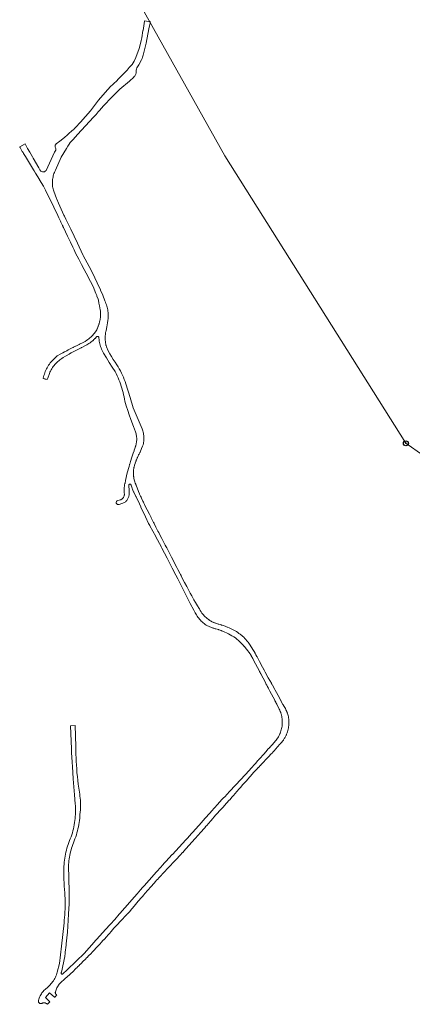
# Model space of a CAD drawing. Extents: x 148869 to 161638, y 453607 to 469810.
# Tile 596 of 656: x 153322 to 153479, y 466685 to 467079. Entities that reach past the tile are written whole.
import ezdxf
from ezdxf.lldxf.tags import DXFTag

# ---------------------------------------------------------------- set-up
doc = ezdxf.new("R2010")
doc.units = 0
doc.header["$PDMODE"] = 32
doc.header["$PDSIZE"] = 2
for name, color, linetype, lineweight in [('B-OI-RI-DRUKLEIDING-G-niet meenemen', 190, 'RI-PERS', 18), ('B-OI-RI-VACUUMLEIDING-G-niet meenemen', 190, 'RI-VACUUM', 18), ('B-RO-VH-VERHARDING_FUNDERING_ZAND-GV', 251, 'CONTINUOUS', 18)]:
    doc.layers.add(name, color=color, linetype=linetype, lineweight=lineweight)
doc.layers.add('gs dwa', color=252, linetype='CONTINUOUS')
tags = doc.linetypes.add('RI-PERS', pattern='A,7,-2,["P",Standard,S=1.8,R=0,X=-0.5,Y=-0.9],-2,7,-2,[102,NLCS.SHX,S=1,R=180,X=0,Y=0],-2', length=22).pattern_tags.tags
tags[6] = DXFTag(74, 10)
tags = doc.linetypes.add('RI-VACUUM', pattern='A,7,-2,["V",Standard,S=1.8,R=0,X=-0.5,Y=-0.9],-2,7,-2,[102,NLCS.SHX,S=1,R=180,X=0,Y=0],-2', length=22).pattern_tags.tags
tags[6] = DXFTag(74, 10)

msp = doc.modelspace()

# ---------------------------------------------------------------- linework, layer by layer
at = {"layer": 'B-OI-RI-DRUKLEIDING-G-niet meenemen'}
for p, q in [((153330.33, 467156.56), (153404.05, 467024.34)), ((153476.59, 466909.34), (153404.05, 467024.34)), ((153476.59, 466909.34), (153491.61, 466898.72))]:
    msp.add_line(p, q, dxfattribs=at)
at = {"layer": 'B-OI-RI-VACUUMLEIDING-G-niet meenemen'}
for p in [(153330.33, 467156.56), (153476.59, 466909.34)]:
    msp.add_line(p, (153404.05, 467024.34), dxfattribs=at)
at = {"layer": 'B-RO-VH-VERHARDING_FUNDERING_ZAND-GV', "flags": 128}
msp.add_lwpolyline([(153353.13, 466952.15), (153353.21, 466952.15), (153353.32, 466952.12), (153353.36, 466952.1), (153353.42, 466952.08), (153353.51, 466952.01), (153353.52, 466952), (153353.59, 466951.93), (153353.65, 466951.83), (153353.69, 466951.73), (153353.71, 466951.62), (153353.71, 466951.5), (153353.68, 466951.39), (153353.75, 466950.83), (153353.83, 466950.26), (153353.94, 466949.71), (153354.07, 466949.15), (153354.22, 466948.6), (153354.39, 466948.06), (153354.58, 466947.53), (153354.79, 466947), (153355.03, 466946.48), (153355.28, 466945.98), (153355.56, 466945.48), (153356.71, 466943.61), (153357.88, 466941.74), (153359.05, 466939.88), (153360.24, 466938.02), (153360.64, 466937.22), (153361.02, 466936.41), (153361.38, 466935.59), (153361.72, 466934.77), (153362.05, 466933.93), (153362.35, 466933.09), (153362.64, 466932.24), (153362.9, 466931.39), (153363.15, 466930.53), (153363.37, 466929.66), (153363.57, 466928.79), (153363.76, 466927.92), (153363.92, 466927.04), (153364.06, 466926.16), (153364.63, 466924.35), (153365.23, 466922.54), (153365.84, 466920.74), (153366.46, 466918.94), (153367.1, 466917.2), (153367.11, 466917.16), (153367.64, 466915.73), (153367.78, 466915.37), (153368.46, 466913.6), (153368.58, 466913.18), (153368.67, 466912.76), (153368.75, 466912.33), (153368.78, 466912.03), (153368.8, 466911.9), (153368.83, 466911.47), (153368.85, 466911.03), (153368.84, 466910.63), (153368.84, 466910.6), (153368.81, 466910.17), (153368.76, 466909.74), (153368.69, 466909.31), (153368.6, 466908.89), (153368.53, 466908.64), (153368.49, 466908.47), (153368.45, 466908.36), (153368.39, 466908.17), (153368.36, 466908.09), (153368.36, 466908.06), (153368.32, 466907.94), (153368.31, 466907.92), (153368.29, 466907.86), (153368.27, 466907.79), (153367.93, 466906.8), (153367.89, 466906.7), (153367.87, 466906.63), (153367.86, 466906.59), (153367.84, 466906.54), (153367.79, 466906.38), (153367.47, 466905.43), (153367.07, 466904.24), (153367.04, 466904.18), (153366.66, 466903.03), (153366.58, 466902.81), (153366.33, 466902.06), (153366.32, 466902.04), (153366.04, 466901.03), (153366.02, 466900.98), (153365.97, 466900.8), (153365.81, 466900.23), (153365.78, 466900.12), (153365.07, 466897.6), (153364.38, 466894.42), (153364.36, 466894.35), (153364.19, 466893.55), (153364.17, 466893.46), (153364.14, 466893.32), (153364.02, 466892.78), (153363.93, 466892.25), (153363.87, 466891.71), (153363.83, 466891.17), (153363.82, 466890.62), (153363.83, 466890.08), (153363.86, 466889.54), (153363.92, 466889), (153363.91, 466888.77), (153363.87, 466888.54), (153363.81, 466888.31), (153363.73, 466888.1), (153363.64, 466887.89), (153363.52, 466887.69), (153363.38, 466887.5), (153363.23, 466887.33), (153363.06, 466887.17), (153362.88, 466887.02), (153362.68, 466886.9), (153362.48, 466886.79), (153362.26, 466886.71), (153360.94, 466886.34), (153360.84, 466886.24), (153360.76, 466886.12), (153360.7, 466886), (153360.66, 466885.86), (153360.64, 466885.73), (153360.65, 466885.59), (153360.67, 466885.45), (153360.72, 466885.32), (153360.78, 466885.2), (153360.87, 466885.09), (153360.97, 466884.99), (153361.08, 466884.91), (153361.21, 466884.85), (153361.24, 466884.85), (153361.29, 466884.83), (153361.34, 466884.82), (153361.48, 466884.8), (153361.52, 466884.8), (153361.62, 466884.8), (153361.75, 466884.83), (153361.88, 466884.88), (153363.95, 466885.63), (153364.19, 466885.81), (153364.42, 466886.01), (153364.63, 466886.22), (153364.83, 466886.45), (153365.02, 466886.69), (153365.18, 466886.94), (153365.33, 466887.21), (153365.46, 466887.48), (153365.58, 466887.76), (153365.67, 466888.05), (153365.74, 466888.34), (153365.79, 466888.64), (153365.82, 466888.94), (153365.83, 466889.24), (153365.82, 466889.55), (153365.79, 466889.85), (153365.78, 466890.25), (153365.78, 466890.32), (153365.78, 466890.37), (153365.71, 466892.61), (153365.72, 466892.71), (153365.75, 466892.79), (153365.78, 466892.85), (153365.8, 466892.88), (153365.82, 466892.91), (153365.86, 466892.95), (153365.93, 466893), (153366.02, 466893.03), (153366.11, 466893.05), (153366.21, 466893.04), (153366.3, 466893.02), (153366.38, 466892.97), (153366.41, 466892.95), (153366.45, 466892.91), (153366.5, 466892.84), (153366.54, 466892.75), (153366.56, 466892.66), (153366.98, 466891.39), (153366.99, 466891.36), (153367, 466891.33), (153367.13, 466890.94), (153367.49, 466890.17), (153367.6, 466889.97), (153367.67, 466889.82), (153368.54, 466888.01), (153368.56, 466887.96), (153368.61, 466887.85), (153369.36, 466886.3), (153369.37, 466886.28), (153369.93, 466885.1), (153370.51, 466883.89), (153370.54, 466883.8), (153370.55, 466883.78), (153372.34, 466879.99), (153372.35, 466879.96), (153373.6, 466877.31), (153374.08, 466876.42), (153374.09, 466876.39), (153376.45, 466872), (153376.46, 466871.97), (153378.57, 466868.04), (153378.64, 466867.91), (153378.93, 466867.36), (153380.98, 466863.42), (153380.99, 466863.4), (153381, 466863.38), (153383.08, 466859.37), (153384.49, 466856.65), (153384.54, 466856.54), (153384.55, 466856.52), (153385.27, 466855.12), (153390.24, 466845.22), (153391.71, 466842.58), (153392.27, 466841.57), (153392.72, 466840.76), (153393.05, 466840.16), (153393.35, 466839.74), (153393.65, 466839.33), (153393.98, 466838.94), (153394.32, 466838.56), (153394.68, 466838.2), (153395.06, 466837.85), (153395.45, 466837.52), (153395.85, 466837.2), (153396.27, 466836.91), (153396.7, 466836.63), (153397.14, 466836.37), (153397.59, 466836.14), (153398.05, 466835.92), (153398.52, 466835.72), (153399.01, 466835.54), (153399.09, 466835.51), (153399.17, 466835.49), (153399.49, 466835.39), (153399.66, 466835.34), (153400.27, 466835.17), (153400.48, 466835.11), (153400.57, 466835.09), (153401.05, 466834.94), (153401.42, 466834.82), (153401.54, 466834.78), (153401.66, 466834.74), (153401.81, 466834.69), (153402.2, 466834.55), (153402.57, 466834.42), (153402.62, 466834.4), (153402.78, 466834.34), (153403.24, 466834.16), (153403.33, 466834.12), (153404.07, 466833.81), (153404.81, 466833.48), (153405.53, 466833.13), (153406.25, 466832.75), (153406.95, 466832.36), (153407.65, 466831.95), (153408.33, 466831.52), (153408.62, 466831.28), (153408.76, 466831.17), (153408.88, 466831.07), (153408.95, 466831.01), (153409.55, 466830.48), (153410.13, 466829.94), (153410.7, 466829.38), (153410.81, 466829.26), (153410.92, 466829.15), (153411.25, 466828.8), (153411.35, 466828.69), (153411.51, 466828.52), (153411.78, 466828.22), (153411.79, 466828.21), (153411.86, 466828.13), (153411.94, 466828.04), (153412.31, 466827.61), (153412.81, 466826.99), (153413.3, 466826.35), (153413.77, 466825.71), (153414.22, 466825.05), (153414.36, 466824.83), (153414.47, 466824.66), (153414.51, 466824.59), (153414.52, 466824.57), (153414.53, 466824.55), (153414.62, 466824.43), (153414.65, 466824.37), (153414.68, 466824.31), (153414.7, 466824.29), (153414.75, 466824.21), (153414.84, 466824.06), (153414.93, 466823.92), (153415.06, 466823.69), (153415.3, 466823.24), (153415.65, 466822.57), (153417.96, 466818.12), (153418.02, 466818.02), (153418.07, 466817.91), (153418.16, 466817.75), (153418.23, 466817.61), (153418.33, 466817.42), (153418.42, 466817.25), (153418.52, 466817.07), (153420.33, 466813.59), (153420.51, 466813.26), (153420.59, 466813.12), (153420.71, 466812.9), (153420.81, 466812.71), (153420.88, 466812.59), (153420.89, 466812.57), (153420.9, 466812.55), (153420.91, 466812.53), (153421.01, 466812.35), (153421.08, 466812.22), (153421.09, 466812.21), (153421.1, 466812.19), (153421.14, 466812.11), (153421.17, 466812.07), (153421.24, 466811.93), (153421.33, 466811.77), (153421.35, 466811.73), (153421.39, 466811.67), (153421.4, 466811.65), (153421.41, 466811.63), (153421.45, 466811.55), (153421.53, 466811.4), (153421.62, 466811.24), (153422.19, 466810.22), (153424.11, 466806.5), (153424.18, 466806.35), (153424.26, 466806.2), (153424.36, 466806.01), (153424.43, 466805.87), (153424.51, 466805.72), (153424.59, 466805.55), (153424.6, 466805.54), (153424.67, 466805.41), (153424.74, 466805.27), (153424.79, 466805.18), (153424.81, 466805.13), (153424.84, 466805.07), (153424.88, 466805), (153424.91, 466804.95), (153424.93, 466804.91), (153425.01, 466804.74), (153425.92, 466802.98), (153426.13, 466802.52), (153426.32, 466802.06), (153426.49, 466801.59), (153426.51, 466801.54), (153426.58, 466801.31), (153426.64, 466801.12), (153426.69, 466800.96), (153426.75, 466800.74), (153426.77, 466800.64), (153426.79, 466800.56), (153426.83, 466800.39), (153426.89, 466800.15), (153426.98, 466799.66), (153427.04, 466799.16), (153427.09, 466798.67), (153427.12, 466798.17), (153427.12, 466797.67), (153427.12, 466797.66), (153427.11, 466797.17), (153427.07, 466796.67), (153427.01, 466796.18), (153426.93, 466795.69), (153426.84, 466795.2), (153426.72, 466794.71), (153426.58, 466794.23), (153426.42, 466793.76), (153426.27, 466793.37), (153426.23, 466793.3), (153426.22, 466793.25), (153426.12, 466793.03), (153426.04, 466792.84), (153425.82, 466792.39), (153425.58, 466791.95), (153425.32, 466791.52), (153425.1, 466791.19), (153425.05, 466791.11), (153424.98, 466791.01), (153424.83, 466790.81), (153424.76, 466790.7), (153424.45, 466790.31), (153423.84, 466789.63), (153423.75, 466789.52), (153423.17, 466788.87), (153422.69, 466788.34), (153422.64, 466788.28), (153422.2, 466787.78), (153422.12, 466787.7), (153422.04, 466787.6), (153421.94, 466787.5), (153421.52, 466787.03), (153420.52, 466785.91), (153420.47, 466785.85), (153419.73, 466785.02), (153418.05, 466783.13), (153417.9, 466782.97), (153417.77, 466782.82), (153417.61, 466782.64), (153417.46, 466782.48), (153417.37, 466782.37), (153416.36, 466781.25), (153416.27, 466781.15), (153415.83, 466780.65), (153415.63, 466780.43), (153415.13, 466779.86), (153414.72, 466779.4), (153414.3, 466778.93), (153414.24, 466778.86), (153413.32, 466777.83), (153412.75, 466777.22), (153412.68, 466777.15), (153412.23, 466776.67), (153411.76, 466776.16), (153411.72, 466776.12), (153411.65, 466776.04), (153411.04, 466775.39), (153410.46, 466774.78), (153410.42, 466774.73), (153409.77, 466774.03), (153409.16, 466773.38), (153408.41, 466772.58), (153407.21, 466771.3), (153407.18, 466771.26), (153406.62, 466770.66), (153405.99, 466769.99), (153404.07, 466767.93), (153403.58, 466767.42), (153402.97, 466766.77), (153401.18, 466764.85), (153398.82, 466762.2), (153398.2, 466761.5), (153398.15, 466761.44), (153398.07, 466761.35), (153397.66, 466760.89), (153397.63, 466760.85), (153396.72, 466759.83), (153396.13, 466759.16), (153395.54, 466758.5), (153394.5, 466757.33), (153393.92, 466756.68), (153393.17, 466755.83), (153393.05, 466755.69), (153393.01, 466755.65), (153392.17, 466754.71), (153391.55, 466754.01), (153391.42, 466753.87), (153390.75, 466753.15), (153389.14, 466751.4), (153388.61, 466750.83), (153388.53, 466750.74), (153383.11, 466744.87), (153383.08, 466744.83), (153381.75, 466743.4), (153381.18, 466742.77), (153381.17, 466742.77), (153381.16, 466742.75), (153381.14, 466742.73), (153381.14, 466742.73), (153380.12, 466741.62), (153379.61, 466741.07), (153379.54, 466740.99), (153379.15, 466740.56), (153379.11, 466740.51), (153378.48, 466739.8), (153377.93, 466739.18), (153377.28, 466738.45), (153376.73, 466737.83), (153376.69, 466737.78), (153374.93, 466735.79), (153372.73, 466733.32), (153372.7, 466733.29), (153371.98, 466732.47), (153371.21, 466731.6), (153370.41, 466730.7), (153369.69, 466729.89), (153369.66, 466729.86), (153369.66, 466729.86), (153369.64, 466729.83), (153369.02, 466729.13), (153366.89, 466726.7), (153364.22, 466723.64), (153363.54, 466722.87), (153363.5, 466722.82), (153363.43, 466722.73), (153363.31, 466722.6), (153362.63, 466721.83), (153362.6, 466721.79), (153362.02, 466721.13), (153361.82, 466720.89), (153360.03, 466718.85), (153358.4, 466716.98), (153358.18, 466716.74), (153356.38, 466714.75), (153352.89, 466710.89), (153352.39, 466710.34), (153351.87, 466709.76), (153347.75, 466705.2), (153344.7, 466702.24), (153343.38, 466700.96), (153342.26, 466699.88), (153341.02, 466698.67), (153339.32, 466697.01), (153339.23, 466696.97), (153339.18, 466696.96), (153339.13, 466696.94), (153339.04, 466696.94), (153338.94, 466696.96), (153338.85, 466696.99), (153338.77, 466697.05), (153338.76, 466697.05), (153338.7, 466697.12), (153338.65, 466697.2), (153338.62, 466697.3), (153338.61, 466697.39), (153338.61, 466697.49), (153338.64, 466697.59), (153338.69, 466697.67), (153338.76, 466697.75), (153339.05, 466698.99), (153339.32, 466700.24), (153339.57, 466701.49), (153339.8, 466702.75), (153340.01, 466704.01), (153340.2, 466705.27), (153340.27, 466705.81), (153340.36, 466706.53), (153340.36, 466706.55), (153340.48, 466707.55), (153340.51, 466707.8), (153340.56, 466708.32), (153340.64, 466709.07), (153340.87, 466711.43), (153341.08, 466713.79), (153341.27, 466716.16), (153341.44, 466718.52), (153341.58, 466720.89), (153341.7, 466723.25), (153341.75, 466724.96), (153341.79, 466726.67), (153341.8, 466728.37), (153341.8, 466730.08), (153341.78, 466731.79), (153341.74, 466733.5), (153341.68, 466735.2), (153341.61, 466736.91), (153341.51, 466738.62), (153341.5, 466739.35), (153341.52, 466740.09), (153341.54, 466740.48), (153341.55, 466740.83), (153341.61, 466741.57), (153341.68, 466742.3), (153341.77, 466743.04), (153341.89, 466743.77), (153342.03, 466744.49), (153342.18, 466745.22), (153342.36, 466745.94), (153342.55, 466746.65), (153342.77, 466747.36), (153343, 466748.06), (153343.25, 466748.75), (153343.52, 466749.44), (153343.84, 466750.23), (153344.14, 466751.02), (153344.42, 466751.83), (153344.68, 466752.64), (153344.92, 466753.45), (153345.14, 466754.27), (153345.33, 466755.1), (153345.51, 466755.93), (153345.67, 466756.76), (153345.8, 466757.6), (153345.92, 466758.44), (153346.02, 466759.29), (153346.09, 466760.13), (153346.14, 466760.98), (153346.2, 466761.61), (153346.22, 466761.77), (153346.22, 466761.78), (153346.23, 466761.83), (153346.28, 466762.58), (153346.32, 466763.38), (153346.34, 466764.18), (153346.34, 466764.98), (153346.32, 466765.78), (153346.28, 466766.59), (153346.22, 466767.39), (153346.14, 466768.19), (153346.04, 466768.98), (153345.93, 466769.78), (153345.79, 466770.57), (153345.64, 466771.33), (153345.64, 466771.36), (153345.43, 466772.9), (153345.25, 466774.44), (153345.09, 466775.99), (153344.94, 466777.54), (153344.82, 466779.09), (153344.71, 466780.64), (153344.69, 466781.04), (153344.69, 466781.11), (153344.69, 466781.14), (153344.66, 466781.62), (153344.63, 466782.19), (153344.57, 466783.75), (153344.54, 466784.6), (153344.52, 466785.27), (153344.52, 466785.3), (153344.44, 466788.03), (153344.17, 466796.38), (153342.31, 466796.27), (153342.7, 466787.08), (153342.77, 466785.5), (153343.02, 466781.85), (153343.02, 466781.8), (153343.03, 466781.68), (153343.14, 466779.99), (153343.14, 466779.96), (153343.46, 466775.14), (153343.96, 466768.67), (153344.25, 466765.05), (153344.3, 466764.22), (153344.34, 466763.39), (153344.35, 466762.55), (153344.35, 466761.72), (153344.33, 466761.14), (153344.32, 466760.88), (153344.31, 466760.81), (153344.27, 466760.05), (153344.19, 466759.21), (153344.1, 466758.38), (153343.98, 466757.55), (153343.84, 466756.73), (153343.68, 466755.91), (153343.51, 466755.09), (153343.3, 466754.28), (153343.08, 466753.48), (153342.84, 466752.68), (153342.58, 466751.88), (153342.25, 466751.14), (153341.94, 466750.38), (153341.65, 466749.62), (153341.38, 466748.85), (153341.13, 466748.08), (153340.9, 466747.29), (153340.69, 466746.51), (153340.5, 466745.71), (153340.33, 466744.91), (153340.17, 466744.11), (153340.04, 466743.31), (153339.93, 466742.5), (153339.84, 466741.69), (153339.77, 466740.88), (153339.72, 466740.06), (153339.7, 466738.73), (153339.7, 466738.38), (153339.7, 466738.34), (153339.69, 466738.23), (153339.69, 466737.4), (153339.7, 466736.07), (153339.73, 466734.74), (153339.78, 466733.41), (153339.85, 466732.08), (153339.93, 466730.75), (153340.03, 466729.42), (153340.11, 466728.34), (153340.16, 466727.25), (153340.19, 466726.16), (153340.21, 466725.08), (153340.2, 466723.99), (153340.18, 466722.9), (153340.13, 466721.81), (153340.07, 466720.73), (153339.98, 466719.64), (153339.87, 466718.56), (153339.75, 466717.48), (153338.8, 466708.1), (153337.91, 466701.24), (153337.07, 466697.7), (153336.9, 466697.19), (153336.71, 466696.69), (153336.51, 466696.19), (153336.29, 466695.73), (153336.28, 466695.71), (153336.04, 466695.23), (153335.77, 466694.77), (153335.49, 466694.31), (153335.18, 466693.87), (153334.86, 466693.44), (153334.85, 466693.42), (153334.53, 466693.02), (153334.17, 466692.62), (153333.8, 466692.23), (153333.42, 466691.86), (153333.02, 466691.51), (153332.84, 466691.36), (153332.6, 466691.17), (153332.17, 466690.84), (153331.84, 466690.51), (153331.6, 466690.24), (153331.52, 466690.16), (153331.51, 466690.14), (153331.49, 466690.13), (153331.4, 466690.01), (153331.31, 466689.9), (153331.22, 466689.79), (153331.14, 466689.68), (153330.93, 466689.41), (153330.67, 466689.01), (153330.42, 466688.61), (153330.2, 466688.19), (153329.99, 466687.76), (153329.81, 466687.32), (153329.65, 466686.87), (153329.51, 466686.42), (153329.48, 466686.28), (153329.48, 466686.13), (153329.5, 466685.99), (153329.54, 466685.85), (153329.6, 466685.72), (153329.68, 466685.59), (153329.77, 466685.48), (153329.88, 466685.39), (153330, 466685.3), (153330.13, 466685.24), (153330.27, 466685.2), (153330.42, 466685.18), (153330.56, 466685.18), (153330.7, 466685.2), (153330.84, 466685.24), (153330.98, 466685.3), (153331.1, 466685.38), (153331.31, 466685.43), (153331.52, 466685.46), (153331.73, 466685.46), (153331.95, 466685.44), (153332.16, 466685.4), (153332.36, 466685.33), (153332.55, 466685.24), (153332.74, 466685.14), (153332.91, 466685.01), (153333.07, 466684.86), (153333.78, 466685.57), (153334.13, 466685.9), (153332.27, 466687.59), (153334, 466689.49), (153335.97, 466687.71), (153336.01, 466687.67), (153336.3, 466687.98), (153336.48, 466688.17), (153336.64, 466688.34), (153336.91, 466688.63), (153336.78, 466688.68), (153336.66, 466688.74), (153336.55, 466688.83), (153336.46, 466688.93), (153336.42, 466688.99), (153336.38, 466689.04), (153336.32, 466689.16), (153336.29, 466689.26), (153336.28, 466689.29), (153336.26, 466689.43), (153336.26, 466689.57), (153336.29, 466689.7), (153336.33, 466689.83), (153336.45, 466690.25), (153336.59, 466690.66), (153336.75, 466691.06), (153336.93, 466691.45), (153337.14, 466691.83), (153337.36, 466692.2), (153337.59, 466692.56), (153337.85, 466692.91), (153338.12, 466693.24), (153338.41, 466693.56), (153338.72, 466693.86), (153339.04, 466694.15), (153339.38, 466694.42), (153340.14, 466695.09), (153342.02, 466696.74), (153343.64, 466698.32), (153344.08, 466698.75), (153344.11, 466698.77), (153344.53, 466699.18), (153344.95, 466699.6), (153345.18, 466699.82), (153345.69, 466700.32), (153345.97, 466700.59), (153345.99, 466700.61), (153346.45, 466701.06), (153346.49, 466701.1), (153347.58, 466702.21), (153348.06, 466702.69), (153348.47, 466703.11), (153348.65, 466703.3), (153349.12, 466703.77), (153349.45, 466704.1), (153349.84, 466704.5), (153350, 466704.66), (153350.17, 466704.84), (153351.42, 466706.11), (153351.97, 466706.7), (153352.52, 466707.3), (153353.05, 466707.87), (153353.91, 466708.8), (153354.08, 466708.98), (153354.31, 466709.23), (153354.47, 466709.41), (153355.6, 466710.63), (153355.64, 466710.66), (153355.92, 466710.98), (153356.75, 466711.92), (153356.82, 466712), (153357.34, 466712.58), (153357.91, 466713.22), (153358.65, 466714.05), (153359.74, 466715.28), (153359.75, 466715.29), (153360.59, 466716.23), (153361.04, 466716.73), (153361.36, 466717.09), (153361.37, 466717.1), (153361.94, 466717.71), (153362.51, 466718.3), (153362.61, 466718.41), (153363.14, 466718.97), (153363.36, 466719.2), (153363.37, 466719.21), (153363.82, 466719.68), (153363.87, 466719.74), (153364.02, 466719.9), (153364.23, 466720.12), (153364.25, 466720.14), (153364.26, 466720.15), (153364.52, 466720.42), (153364.58, 466720.48), (153364.76, 466720.68), (153364.82, 466720.74), (153364.99, 466720.92), (153365.94, 466721.92), (153366.91, 466723.08), (153367.23, 466723.45), (153367.57, 466723.86), (153367.86, 466724.2), (153368.88, 466725.43), (153369.45, 466726.1), (153370.77, 466727.62), (153370.78, 466727.63), (153371.39, 466728.33), (153371.4, 466728.34), (153371.55, 466728.51), (153372.22, 466729.29), (153372.39, 466729.49), (153373.04, 466730.23), (153373.2, 466730.42), (153373.81, 466731.12), (153373.98, 466731.31), (153373.98, 466731.32), (153374.48, 466731.89), (153375.82, 466733.37), (153375.83, 466733.39), (153376.35, 466733.96), (153376.36, 466733.97), (153376.83, 466734.49), (153377.28, 466734.99), (153377.29, 466735), (153377.71, 466735.47), (153377.73, 466735.48), (153378.24, 466736.05), (153378.25, 466736.06), (153378.26, 466736.07), (153378.73, 466736.6), (153378.76, 466736.63), (153378.85, 466736.73), (153379, 466736.9), (153379.31, 466737.24), (153379.44, 466737.37), (153379.56, 466737.5), (153380.08, 466738.05), (153380.18, 466738.15), (153380.88, 466738.88), (153380.89, 466738.89), (153381.4, 466739.42), (153381.96, 466740.01), (153382.58, 466740.66), (153383.08, 466741.18), (153383.17, 466741.28), (153383.61, 466741.74), (153383.71, 466741.85), (153383.95, 466742.09), (153384.33, 466742.49), (153384.6, 466742.78), (153384.65, 466742.83), (153385.15, 466743.38), (153385.16, 466743.39), (153385.72, 466744), (153386.17, 466744.49), (153387.23, 466745.66), (153387.24, 466745.67), (153388.36, 466746.89), (153388.48, 466747.03), (153389.85, 466748.53), (153390.93, 466749.74), (153390.94, 466749.76), (153391.05, 466749.88), (153392.13, 466751.09), (153392.73, 466751.77), (153392.89, 466751.96), (153393.43, 466752.56), (153393.45, 466752.59), (153393.58, 466752.73), (153394.22, 466753.46), (153394.38, 466753.64), (153394.41, 466753.67), (153395.11, 466754.46), (153395.12, 466754.47), (153395.14, 466754.49), (153395.3, 466754.67), (153395.42, 466754.81), (153395.95, 466755.4), (153396.07, 466755.54), (153396.55, 466756.09), (153396.77, 466756.34), (153397.65, 466757.35), (153397.78, 466757.49), (153398.27, 466758.05), (153398.4, 466758.2), (153398.85, 466758.71), (153398.89, 466758.76), (153399.08, 466758.96), (153399.12, 466759.02), (153399.86, 466759.86), (153399.87, 466759.86), (153400.44, 466760.52), (153400.79, 466760.91), (153401.1, 466761.26), (153402.11, 466762.35), (153402.71, 466763.01), (153402.72, 466763.02), (153403.43, 466763.8), (153403.99, 466764.42), (153405.78, 466766.37), (153406.22, 466766.88), (153406.94, 466767.72), (153407.58, 466768.46), (153407.59, 466768.48), (153408.96, 466770.06), (153409.8, 466771.04), (153410.46, 466771.8), (153411.21, 466772.65), (153411.23, 466772.67), (153411.88, 466773.39), (153412.08, 466773.62), (153412.11, 466773.65), (153412.72, 466774.34), (153413.26, 466774.94), (153413.28, 466774.97), (153415.08, 466776.98), (153415.1, 466777.01), (153415.61, 466777.59), (153416.11, 466778.14), (153416.21, 466778.26), (153416.51, 466778.56), (153416.74, 466778.81), (153416.82, 466778.89), (153416.91, 466778.98), (153417.2, 466779.28), (153417.21, 466779.29), (153417.37, 466779.46), (153417.39, 466779.47), (153417.42, 466779.51), (153417.85, 466779.95), (153418.29, 466780.41), (153418.33, 466780.45), (153418.71, 466780.85), (153418.72, 466780.85), (153418.75, 466780.89), (153418.8, 466780.94), (153418.81, 466780.95), (153418.86, 466781.01), (153418.87, 466781.01), (153418.91, 466781.05), (153418.92, 466781.06), (153418.96, 466781.11), (153418.97, 466781.12), (153421.24, 466783.47), (153421.48, 466783.72), (153421.49, 466783.73), (153421.65, 466783.89), (153422.7, 466785.07), (153423.01, 466785.42), (153423.47, 466785.94), (153423.6, 466786.08), (153423.63, 466786.12), (153423.64, 466786.12), (153423.66, 466786.15), (153423.67, 466786.16), (153423.68, 466786.17), (153423.69, 466786.19), (153423.82, 466786.33), (153424.47, 466787.06), (153424.48, 466787.07), (153424.5, 466787.09), (153425.23, 466787.91), (153426.11, 466788.9), (153426.14, 466788.93), (153426.33, 466789.15), (153426.46, 466789.29), (153426.51, 466789.34), (153426.56, 466789.39), (153426.68, 466789.52), (153426.93, 466789.82), (153427.02, 466789.91), (153427.1, 466790.02), (153427.33, 466790.31), (153427.53, 466790.59), (153427.62, 466790.72), (153427.63, 466790.73), (153427.92, 466791.16), (153427.93, 466791.19), (153428.03, 466791.34), (153428.12, 466791.49), (153428.12, 466791.5), (153428.15, 466791.55), (153428.16, 466791.56), (153428.18, 466791.6), (153428.2, 466791.62), (153428.2, 466791.63), (153428.22, 466791.67), (153428.28, 466791.78), (153428.43, 466792.05), (153428.65, 466792.51), (153428.68, 466792.56), (153428.76, 466792.76), (153428.85, 466792.95), (153428.86, 466792.98), (153429.05, 466793.46), (153429.05, 466793.48), (153429.21, 466793.95), (153429.36, 466794.44), (153429.48, 466794.94), (153429.58, 466795.44), (153429.66, 466795.95), (153429.72, 466796.46), (153429.76, 466796.96), (153429.78, 466797.45), (153429.77, 466797.94), (153429.77, 466797.95), (153429.77, 466798.05), (153429.75, 466798.45), (153429.73, 466798.66), (153429.7, 466798.94), (153429.63, 466799.43), (153429.54, 466799.92), (153429.43, 466800.41), (153429.3, 466800.89), (153429.15, 466801.36), (153429.12, 466801.44), (153429.09, 466801.53), (153429.06, 466801.62), (153429.04, 466801.67), (153429.03, 466801.7), (153429.01, 466801.74), (153428.99, 466801.79), (153428.98, 466801.83), (153428.96, 466801.87), (153428.94, 466801.92), (153428.94, 466801.93), (153428.89, 466802.04), (153428.85, 466802.14), (153428.79, 466802.28), (153428.58, 466802.73), (153428.35, 466803.17), (153428.1, 466803.6), (153427.64, 466804.45), (153427.6, 466804.52), (153427.56, 466804.59), (153427.39, 466804.89), (153426.58, 466806.35), (153426.57, 466806.38), (153426.56, 466806.4), (153426.54, 466806.43), (153426.53, 466806.45), (153426.52, 466806.47), (153426.5, 466806.49), (153426.49, 466806.52), (153426.48, 466806.54), (153426.46, 466806.56), (153426.45, 466806.59), (153426.44, 466806.61), (153426.12, 466807.19), (153424.78, 466809.61), (153424.28, 466810.52), (153424.1, 466810.84), (153423.15, 466812.57), (153423.04, 466812.77), (153423.01, 466812.83), (153422.96, 466812.9), (153422.94, 466812.94), (153422.92, 466812.97), (153422.92, 466812.98), (153422.91, 466813), (153422.9, 466813.01), (153422.89, 466813.04), (153422.87, 466813.07), (153422.86, 466813.09), (153422.85, 466813.1), (153422.84, 466813.13), (153422.82, 466813.15), (153422.8, 466813.19), (153422.79, 466813.22), (153422.78, 466813.22), (153422.76, 466813.26), (153422.74, 466813.3), (153422.73, 466813.33), (153421.52, 466815.51), (153420.32, 466817.75), (153420.28, 466817.83), (153419.88, 466818.58), (153419.86, 466818.62), (153419.84, 466818.66), (153419.81, 466818.7), (153419.8, 466818.73), (153419.78, 466818.77), (153419.76, 466818.79), (153419.75, 466818.82), (153419.21, 466819.83), (153418, 466822.1), (153416.99, 466823.93), (153416.9, 466824.1), (153416.53, 466824.77), (153416.44, 466824.93), (153416.35, 466825.1), (153416.33, 466825.14), (153416.3, 466825.17), (153416.29, 466825.2), (153416.29, 466825.21), (153416.27, 466825.23), (153416.26, 466825.26), (153416.26, 466825.26), (153416.25, 466825.28), (153416.24, 466825.28), (153416.24, 466825.29), (153416.24, 466825.3), (153416.23, 466825.31), (153416.22, 466825.33), (153415.83, 466826.03), (153415.61, 466826.38), (153413.95, 466828.98), (153413.39, 466829.74), (153413.37, 466829.77), (153413.35, 466829.8), (153413.27, 466829.9), (153413.23, 466829.95), (153413.21, 466829.99), (153413.13, 466830.1), (153413.1, 466830.13), (153413.08, 466830.17), (153412.92, 466830.37), (153412.52, 466830.84), (153412.1, 466831.28), (153411.66, 466831.72), (153411.21, 466832.14), (153410.75, 466832.54), (153410.56, 466832.69), (153410.51, 466832.73), (153410.44, 466832.78), (153410.27, 466832.92), (153409.78, 466833.3), (153409.48, 466833.51), (153409.43, 466833.54), (153409.27, 466833.65), (153408.76, 466833.98), (153408.23, 466834.3), (153407.69, 466834.6), (153407.15, 466834.89), (153406.59, 466835.15), (153405.8, 466835.5), (153405.17, 466835.76), (153405.01, 466835.83), (153404.21, 466836.14), (153403.86, 466836.26), (153403.4, 466836.43), (153403.09, 466836.53), (153402.9, 466836.59), (153402.83, 466836.61), (153402.58, 466836.7), (153402.26, 466836.8), (153401.76, 466836.95), (153401.55, 466837.01), (153401.51, 466837.02), (153401.47, 466837.03), (153400.93, 466837.18), (153400.45, 466837.34), (153400.35, 466837.37), (153400.33, 466837.38), (153400.14, 466837.45), (153399.99, 466837.51), (153399.53, 466837.7), (153399.51, 466837.71), (153399.5, 466837.71), (153399.4, 466837.76), (153399.08, 466837.91), (153398.96, 466837.97), (153398.95, 466837.98), (153398.94, 466837.98), (153398.87, 466838.02), (153398.8, 466838.06), (153398.65, 466838.14), (153398.64, 466838.14), (153398.26, 466838.36), (153398.25, 466838.37), (153398.21, 466838.4), (153398.2, 466838.4), (153398.14, 466838.44), (153398.08, 466838.48), (153397.79, 466838.67), (153397.64, 466838.77), (153397.58, 466838.81), (153397.58, 466838.82), (153397.42, 466838.93), (153397.38, 466838.96), (153396.99, 466839.26), (153396.72, 466839.49), (153396.61, 466839.59), (153396.25, 466839.93), (153396.17, 466840.01), (153396.16, 466840.02), (153395.9, 466840.28), (153395.57, 466840.65), (153395.25, 466841.04), (153394.95, 466841.44), (153394.67, 466841.85), (153394.3, 466842.46), (153393.94, 466843.05), (153393.81, 466843.26), (153393.8, 466843.28), (153393.17, 466844.28), (153392.32, 466845.66), (153391.75, 466846.72), (153390.9, 466848.3), (153390.29, 466849.41), (153388.84, 466852.08), (153388.02, 466853.66), (153386.68, 466856.23), (153386.58, 466856.43), (153386.39, 466856.79), (153386.39, 466856.79), (153386.37, 466856.82), (153386.21, 466857.14), (153385.31, 466858.88), (153384.9, 466859.66), (153384.28, 466860.86), (153383.69, 466862.01), (153382.74, 466863.83), (153382.74, 466863.83), (153382.74, 466863.84), (153381.67, 466865.89), (153381.27, 466866.67), (153380.97, 466867.26), (153380.84, 466867.49), (153380.42, 466868.3), (153380.31, 466868.51), (153380.29, 466868.56), (153378.9, 466871.22), (153378.14, 466872.67), (153378.13, 466872.69), (153377.64, 466873.62), (153377.35, 466874.2), (153376.54, 466875.79), (153376.54, 466875.8), (153375.77, 466877.32), (153375.77, 466877.33), (153375.61, 466877.64), (153375.09, 466878.66), (153374.62, 466879.59), (153374.62, 466879.6), (153373.91, 466880.99), (153373.9, 466881.01), (153373.06, 466882.67), (153373.05, 466882.68), (153372.4, 466883.97), (153371.94, 466884.89), (153371.94, 466884.89), (153371.92, 466884.92), (153371.68, 466885.4), (153371.5, 466885.79), (153371.31, 466886.2), (153370.75, 466887.42), (153370.74, 466887.42), (153370.57, 466887.79), (153370.36, 466888.26), (153369.99, 466889.05), (153369.97, 466889.08), (153369.97, 466889.09), (153369.51, 466890.09), (153368.58, 466892.61), (153368.54, 466892.7), (153368.54, 466892.71), (153368.45, 466892.95), (153368.43, 466893.01), (153368.4, 466893.08), (153368.3, 466893.33), (153368.27, 466893.41), (153368.11, 466893.87), (153367.97, 466894.34), (153367.88, 466894.68), (153367.85, 466894.82), (153367.84, 466894.87), (153367.75, 466895.28), (153367.75, 466895.3), (153367.66, 466895.79), (153367.65, 466895.93), (153367.62, 466896.12), (153367.6, 466896.27), (153367.58, 466896.59), (153367.56, 466896.76), (153367.56, 466896.79), (153367.54, 466897.26), (153367.54, 466897.47), (153367.54, 466897.48), (153367.54, 466897.75), (153367.55, 466898.2), (153367.56, 466898.21), (153367.56, 466898.24), (153367.6, 466898.73), (153367.6, 466898.77), (153367.6, 466898.79), (153367.65, 466899.22), (153367.69, 466899.44), (153367.7, 466899.48), (153367.7, 466899.49), (153367.73, 466899.7), (153367.77, 466899.85), (153367.78, 466899.87), (153367.95, 466900.49), (153367.98, 466900.55), (153367.98, 466900.55), (153368.2, 466901.26), (153368.22, 466901.32), (153368.24, 466901.36), (153368.47, 466902.03), (153368.55, 466902.24), (153368.57, 466902.28), (153368.66, 466902.53), (153368.67, 466902.55), (153368.71, 466902.67), (153368.73, 466902.72), (153368.76, 466902.79), (153368.84, 466902.98), (153368.85, 466903), (153369.03, 466903.43), (153369.04, 466903.45), (153369.07, 466903.54), (153369.15, 466903.71), (153369.41, 466904.28), (153369.58, 466904.62), (153369.59, 466904.65), (153369.6, 466904.66), (153369.61, 466904.7), (153369.77, 466905.01), (153370.08, 466905.6), (153370.09, 466905.61), (153370.1, 466905.63), (153370.11, 466905.66), (153370.12, 466905.67), (153370.14, 466905.71), (153370.15, 466905.73), (153370.16, 466905.76), (153370.81, 466907.33), (153371.17, 466908.18), (153371.27, 466908.44), (153371.29, 466908.48), (153371.42, 466908.8), (153371.52, 466909.25), (153371.54, 466909.35), (153371.56, 466909.45), (153371.6, 466909.71), (153371.66, 466910.17), (153371.7, 466910.63), (153371.72, 466911.09), (153371.71, 466911.55), (153371.69, 466912.01), (153371.64, 466912.47), (153371.58, 466912.93), (153371.5, 466913.39), (153371.39, 466913.84), (153371.27, 466914.28), (153371.12, 466914.72), (153370.96, 466915.15), (153367.4, 466923.49), (153366.18, 466927.74), (153364.52, 466933.16), (153364.2, 466934.04), (153363.86, 466934.91), (153363.5, 466935.76), (153363.12, 466936.61), (153362.72, 466937.45), (153362.31, 466938.29), (153361.87, 466939.11), (153361.42, 466939.92), (153360.94, 466940.72), (153360.2, 466941.82), (153359.48, 466942.94), (153358.78, 466944.07), (153358.1, 466945.21), (153357.43, 466946.36), (153356.7, 466947.94), (153356.58, 466948.48), (153356.54, 466948.65), (153356.47, 466949.03), (153356.38, 466949.58), (153356.32, 466950.13), (153356.27, 466950.68), (153356.25, 466951.24), (153356.25, 466951.71), (153356.25, 466951.79), (153356.27, 466952.35), (153356.31, 466952.91), (153356.38, 466953.46), (153356.4, 466953.63), (153356.46, 466954.01), (153356.57, 466954.55), (153356.69, 466955.09), (153356.73, 466955.28), (153356.87, 466955.93), (153357.03, 466956.76), (153357.16, 466957.6), (153357.28, 466958.45), (153357.37, 466959.3), (153357.44, 466960.15), (153357.44, 466960.67), (153357.42, 466961.19), (153357.38, 466961.72), (153357.32, 466962.24), (153357.24, 466962.76), (153357.14, 466963.27), (153357.02, 466963.78), (153356.88, 466964.29), (153356.73, 466964.79), (153356.55, 466965.28), (153356.36, 466965.77), (153356.15, 466966.31), (153355.29, 466968.58), (153354.33, 466970.69), (153354.31, 466970.73), (153353.04, 466973.53), (153352.99, 466973.63), (153352.39, 466974.86), (153352.06, 466975.54), (153350.58, 466978.6), (153347.46, 466984.48), (153347.3, 466984.77), (153345.19, 466989.4), (153342.46, 466995.06), (153340.48, 466999.03), (153339.91, 467000.18), (153339.71, 467000.58), (153337.55, 467005.5), (153336.87, 467007.05), (153336.76, 467007.31), (153335.62, 467010.21), (153335.48, 467010.67), (153335.37, 467011.13), (153335.27, 467011.6), (153335.2, 467012.08), (153335.14, 467012.55), (153335.11, 467013.03), (153335.1, 467013.51), (153335.1, 467013.99), (153335.13, 467014.46), (153335.18, 467014.94), (153335.25, 467015.41), (153335.34, 467015.88), (153335.45, 467016.35), (153335.58, 467016.81), (153335.73, 467017.27), (153335.9, 467017.71), (153336.08, 467018.15), (153336.29, 467018.58), (153336.29, 467018.59), (153338.61, 467023.83), (153340.68, 467027.35), (153341.25, 467028.3), (153341.54, 467028.68), (153341.82, 467029.11), (153342.27, 467029.68), (153342.52, 467029.96), (153343.1, 467030.6), (153343.39, 467030.93), (153345.17, 467032.91), (153351.6, 467039.85), (153351.8, 467040.08), (153352.56, 467040.95), (153353.46, 467041.96), (153353.95, 467042.52), (153355.59, 467044.38), (153358.87, 467047.84), (153362.11, 467051), (153365.95, 467054.2), (153367.69, 467055.92), (153367.72, 467055.95), (153367.98, 467056.21), (153368.02, 467056.24), (153368.04, 467056.27), (153368.27, 467056.55), (153368.36, 467056.74), (153368.39, 467056.79), (153368.52, 467057.04), (153368.6, 467057.59), (153368.61, 467058.07), (153368.63, 467058.63), (153368.7, 467059.02), (153368.93, 467059.59), (153369.63, 467060.84), (153370.7, 467062.77), (153370.99, 467063.33), (153371.19, 467063.9), (153371.37, 467064.66), (153372.57, 467069.53), (153373.73, 467075.26), (153373.98, 467076.4), (153374.35, 467078.06), (153372, 467078.35), (153371.98, 467078.24), (153371.36, 467074.57), (153371.35, 467074.47), (153370.87, 467071.65), (153370.57, 467070.47), (153370.57, 467070.45), (153370.56, 467070.42), (153369.77, 467067.34), (153368.5, 467063.78), (153367.77, 467062.29), (153367.43, 467061.59), (153366.98, 467060.87), (153366.53, 467060.34), (153366.02, 467059.83), (153365.32, 467059.05), (153365.3, 467059.03), (153365.13, 467058.83), (153365.1, 467058.8), (153364.99, 467058.67), (153364.97, 467058.66), (153364.47, 467058.09), (153361.69, 467055.3), (153360.56, 467054.16), (153359.99, 467053.6), (153359.29, 467052.98), (153358.34, 467052.14), (153356.24, 467049.79), (153353.53, 467046.62), (153350.29, 467042.33), (153346.36, 467037.8), (153344.4, 467035.78), (153344.2, 467035.58), (153343.8, 467035.17), (153343.61, 467034.97), (153343.07, 467034.5), (153341.56, 467033.17), (153341.08, 467032.76), (153339.93, 467031.75), (153338.01, 467030.25), (153336.65, 467029.19), (153336.34, 467028.83), (153336.25, 467028.62), (153336.2, 467028.34), (153336.23, 467027.85), (153336.31, 467027.52), (153336.42, 467027.2), (153336.47, 467026.93), (153336.45, 467026.67), (153336, 467025.82), (153333.9, 467021.48), (153333.21, 467019.93), (153333.21, 467019.91), (153332.76, 467018.91), (153332.54, 467018.49), (153332.25, 467018.22), (153331.95, 467018.02), (153331.57, 467017.93), (153331.2, 467017.93), (153330.78, 467018.08), (153330.43, 467018.31), (153330.11, 467018.73), (153329.63, 467019.57), (153327.46, 467023.42), (153327.13, 467024), (153326.06, 467025.85), (153326.04, 467025.88), (153325.17, 467027.38), (153324.63, 467028.32), (153324.63, 467028.32), (153324.62, 467028.33), (153324.61, 467028.36), (153324.6, 467028.37), (153324.43, 467028.66), (153324.14, 467029.21), (153322, 467027.99), (153322.11, 467027.81), (153322.19, 467027.66), (153322.73, 467026.69), (153322.74, 467026.68), (153323.05, 467026.12), (153323.33, 467025.66), (153323.55, 467025.28), (153324.3, 467024.06), (153324.3, 467024.05), (153325.87, 467021.47), (153327.52, 467018.75), (153327.76, 467018.35), (153328.31, 467017.45), (153329.87, 467014.91), (153329.96, 467014.76), (153331.49, 467012.25), (153332.32, 467010.6), (153332.78, 467009.66), (153334.7, 467005.81), (153335.71, 467003.79), (153337.3, 467000.44), (153337.73, 466999.53), (153337.82, 466999.34), (153338.06, 466998.82), (153338.32, 466998.29), (153338.5, 466997.89), (153339.15, 466996.53), (153339.19, 466996.45), (153339.22, 466996.38), (153339.32, 466996.17), (153339.55, 466995.67), (153341.19, 466992.21), (153342.3, 466989.86), (153343.29, 466987.79), (153343.79, 466986.73), (153344.39, 466985.47), (153345.7, 466982.98), (153345.71, 466982.97), (153346.66, 466981.19), (153346.78, 466980.95), (153347.86, 466978.92), (153347.87, 466978.9), (153349.41, 466976), (153349.61, 466975.62), (153350.41, 466974.04), (153351.54, 466971.82), (153351.84, 466971.06), (153351.84, 466971.05), (153352.49, 466969.36), (153352.83, 466968.51), (153352.92, 466968.26), (153352.94, 466968.22), (153353.42, 466966.97), (153353.49, 466966.66), (153353.74, 466965.43), (153353.95, 466964.36), (153354.28, 466962.78), (153354.36, 466962.38), (153354.38, 466961.93), (153354.39, 466961.45), (153354.39, 466961.36), (153354.38, 466960.88), (153354.38, 466960.87), (153354.38, 466960.8), (153354.36, 466960.45), (153354.34, 466960.23), (153354.31, 466959.91), (153354.29, 466959.67), (153354.21, 466959.11), (153354.15, 466958.78), (153354.11, 466958.55), (153354.06, 466958.32), (153354.06, 466958.3), (153353.99, 466958), (153353.92, 466957.73), (153353.85, 466957.45), (153353.78, 466957.21), (153353.7, 466956.96), (153353.69, 466956.91), (153353.51, 466956.38), (153353.45, 466956.23), (153353.34, 466955.94), (153353.31, 466955.85), (153353.12, 466955.4), (153353.09, 466955.33), (153353.07, 466955.28), (153353.01, 466955.16), (153353, 466955.14), (153352.85, 466954.82), (153352.63, 466954.38), (153352.59, 466954.31), (153352.31, 466953.92), (153352.28, 466953.88), (153351.95, 466953.45), (153351.67, 466953.11), (153351.61, 466953.03), (153351.25, 466952.63), (153351.05, 466952.42), (153350.87, 466952.24), (153350.48, 466951.87), (153350.48, 466951.86), (153350.45, 466951.84), (153350.08, 466951.51), (153349.92, 466951.37), (153349.67, 466951.16), (153349.24, 466950.84), (153348.8, 466950.52), (153348.35, 466950.23), (153348.2, 466950.14), (153347.89, 466949.95), (153347.42, 466949.69), (153346.94, 466949.45), (153346.94, 466949.44), (153346.45, 466949.22), (153346.17, 466949.1), (153345.95, 466949.01), (153345.92, 466949), (153345.88, 466948.97), (153345.79, 466948.93), (153345.25, 466948.66), (153344.45, 466948.26), (153344.34, 466948.21), (153343.56, 466947.81), (153343.41, 466947.73), (153342.96, 466947.5), (153341.7, 466946.84), (153341.47, 466946.72), (153340.87, 466946.4), (153340, 466945.93), (153339.32, 466945.55), (153338.53, 466945.12), (153338.49, 466945.1), (153337.07, 466944.29), (153336.62, 466943.94), (153336.19, 466943.57), (153335.77, 466943.18), (153335.36, 466942.78), (153334.97, 466942.37), (153334.6, 466941.94), (153334.24, 466941.49), (153333.9, 466941.03), (153333.58, 466940.57), (153333.28, 466940.08), (153332.99, 466939.59), (153332.73, 466939.09), (153332.48, 466938.58), (153332.26, 466938.05), (153332.05, 466937.53), (153331.87, 466936.99), (153331.7, 466936.45), (153331.56, 466935.9), (153331.45, 466935.41), (153331.45, 466935.37), (153331.44, 466935.35), (153331.44, 466935.34), (153331.44, 466935.33), (153331.43, 466935.32), (153331.43, 466935.31), (153331.43, 466935.3), (153331.43, 466935.29), (153331.43, 466935.28), (153331.53, 466935.25), (153332.02, 466935.11), (153332.13, 466935.08), (153332.26, 466935.05), (153332.32, 466935.03), (153332.42, 466935), (153332.44, 466935), (153332.45, 466934.99), (153332.56, 466934.96), (153333.05, 466934.83), (153333.17, 466935.19), (153333.25, 466935.44), (153333.89, 466937.29), (153334.1, 466937.78), (153334.33, 466938.26), (153334.58, 466938.73), (153334.85, 466939.19), (153335.13, 466939.63), (153335.44, 466940.07), (153335.76, 466940.49), (153336.1, 466940.9), (153336.46, 466941.3), (153336.83, 466941.68), (153337.23, 466942.04), (153337.63, 466942.39), (153338.05, 466942.72), (153338.48, 466943.04), (153338.92, 466943.34), (153339.38, 466943.62), (153340.37, 466944.2), (153340.64, 466944.36), (153341.84, 466945.04), (153341.91, 466945.09), (153342.64, 466945.49), (153343.2, 466945.8), (153344.27, 466946.38), (153344.48, 466946.5), (153345.78, 466947.17), (153346.56, 466947.57), (153346.68, 466947.63), (153346.75, 466947.66), (153347.09, 466947.84), (153348.41, 466948.48), (153348.86, 466948.72), (153349.31, 466948.98), (153349.74, 466949.26), (153350.17, 466949.55), (153350.48, 466949.78), (153350.58, 466949.86), (153350.65, 466949.92), (153350.98, 466950.19), (153351.16, 466950.35), (153351.2, 466950.38), (153351.23, 466950.4), (153351.37, 466950.53), (153351.74, 466950.88), (153351.77, 466950.91), (153351.94, 466951.09), (153352.1, 466951.25), (153352.17, 466951.33), (153352.43, 466951.61), (153352.45, 466951.63), (153352.65, 466951.87), (153352.72, 466951.96), (153352.78, 466952.03), (153352.88, 466952.09), (153352.94, 466952.11), (153352.98, 466952.13), (153353.09, 466952.15)], close=True, dxfattribs=at)
at = {"layer": 'gs dwa'}
msp.add_point((153476.59, 466909.34), dxfattribs=at)

doc.saveas('drawing.dxf')
